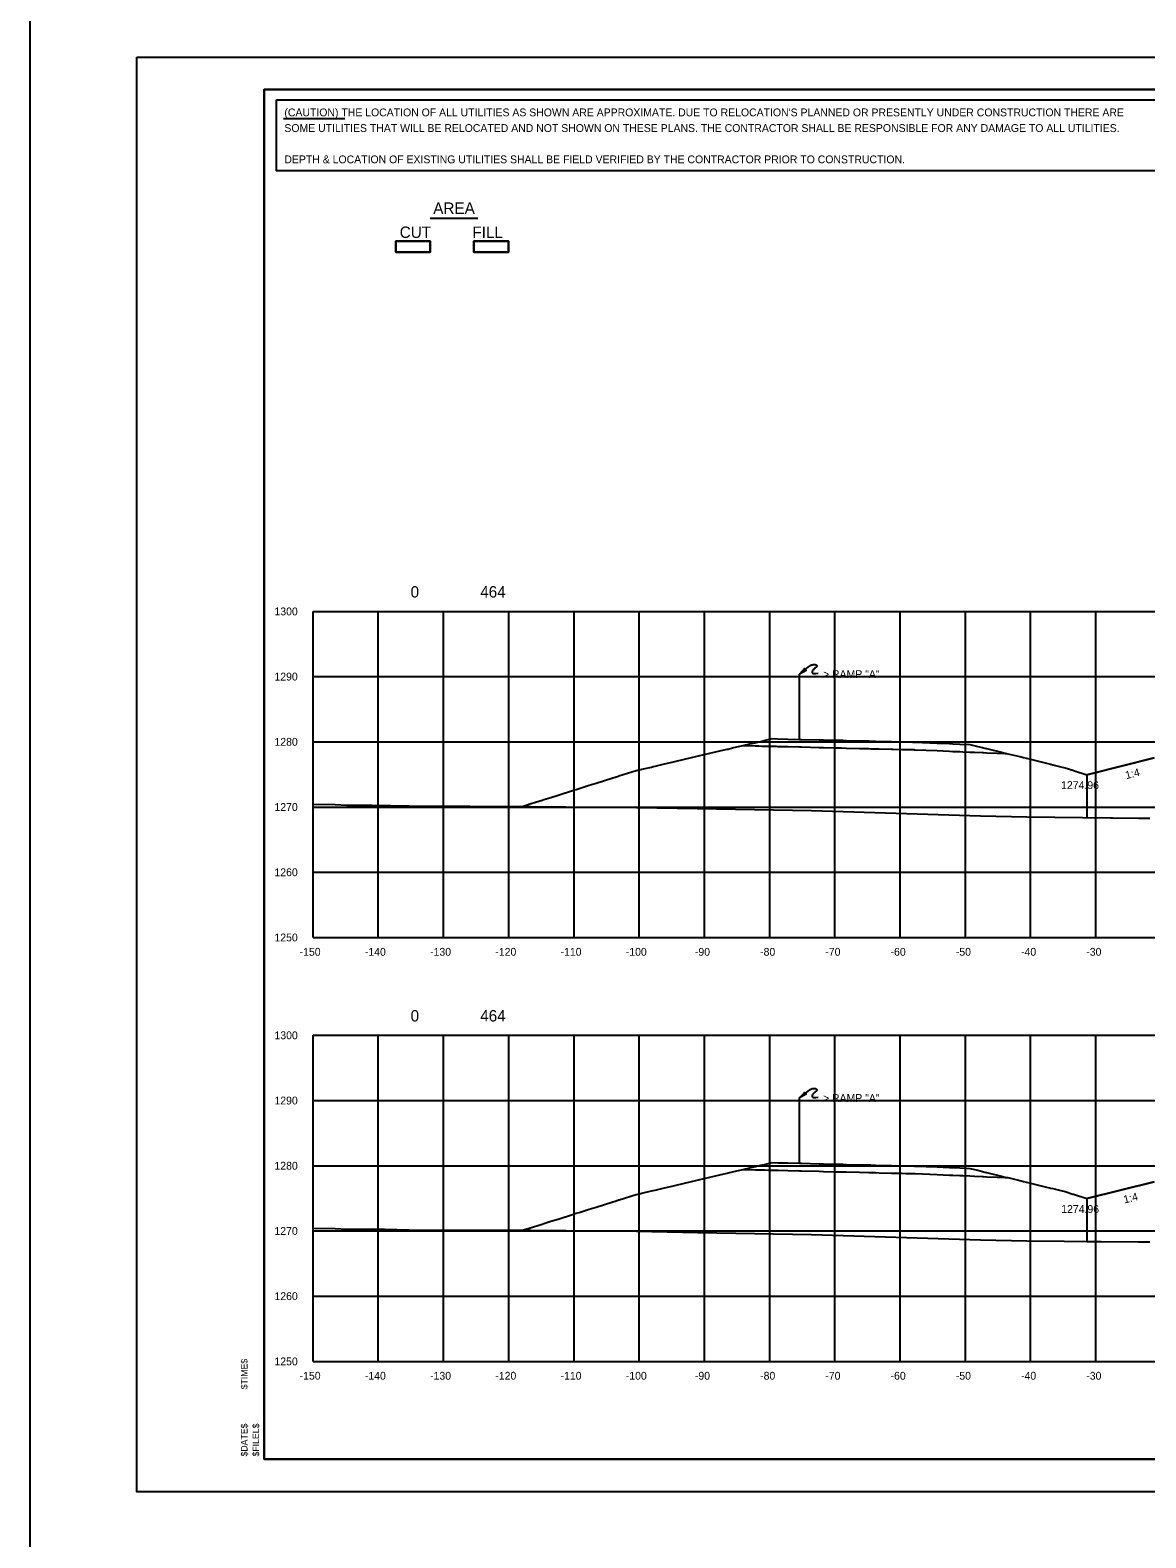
# Model space of a CAD drawing. Extents: x 2148105 to 2149976, y 144169 to 149705.
# Drawn here: x 2148219.9 to 2148391, y 147069.9 to 147301 of the extents above; entities that cross this region are included whole.
import ezdxf

# ---------------------------------------------------------------- set-up
doc = ezdxf.new("R2010")
doc.units = 0
for name, color, linetype in [('INR_Tracking', 7, 'Continuous'), ('PH1a-2-RampC', 7, 'Continuous'), ('PH1a-PR-DividingStrip', 7, 'Continuous'), ('PH1a-PR-Drives', 7, 'Continuous'), ('PH1a-PR-ServRd', 7, 'Continuous'), ('PR-AttenuatorPad', 7, 'Continuous'), ('PR_Align_PC', 7, 'Continuous'), ('PR_Align_Ramp_E', 7, 'Continuous'), ('PR_Align_Ramp_J', 7, 'Continuous'), ('PR_Storm_Conc_Box_PH1B', 7, 'Continuous'), ('PR_Storm_Conc_Pipe', 7, 'Continuous'), ('PR_Storm_Conc_Pipe_PH1B', 7, 'Continuous'), ('PR_Storm_Inlet_CICI_PH1B', 7, 'Continuous'), ('PR_Storm_MH', 7, 'Continuous'), ('PR_Storm_MH_PH1B', 7, 'Continuous'), ('PR_Storm_Standard_Median_Drain_PH1B', 7, 'Continuous'), ('PR_Storm_Txt_PH1B', 7, 'Continuous'), ('TopCut', 7, 'Continuous'), ('TOPO_BRIDGE_Pier Cap', 7, 'Continuous')]:
    doc.layers.add(name, color=color, linetype=linetype)

msp = doc.modelspace()

# ---------------------------------------------------------------- linework, layer by layer
at = {"layer": 'INR_Tracking'}
for points in [[(2148381.91, 147186.87), (2148387.6, 147188.29), (2148392.27, 147189.46)], [(2148381.91, 147121.87), (2148381.94, 147121.87), (2148392.28, 147124.46)]]:
    msp.add_lwpolyline(points, dxfattribs=at)
at = {"layer": 'PH1a-PR-ServRd'}
msp.add_lwpolyline([(2148570.82, 147081.91), (2148255.82, 147081.91), (2148255.82, 147291.91), (2148570.82, 147291.91)], close=True, dxfattribs=at)
at = {"layer": 'PR-AttenuatorPad'}
for p, q in [((2148337.9, 147192.29), (2148337.9, 147202.29)), ((2148337.9, 147127.3), (2148337.9, 147137.3))]:
    msp.add_line(p, q, dxfattribs=at)
for points in [[(2148337.9, 147202.29), (2148338.41, 147202.84), (2148338.67, 147203.15), (2148338.75, 147202.98), (2148338.9, 147202.87), (2148337.9, 147202.29)], [(2148338.91, 147203.11), (2148339.26, 147203.4), (2148339.42, 147203.53), (2148339.52, 147203.6), (2148339.62, 147203.66), (2148339.71, 147203.7), (2148339.83, 147203.74), (2148339.97, 147203.77), (2148340.06, 147203.78), (2148340.14, 147203.78), (2148340.23, 147203.77), (2148340.3, 147203.76), (2148340.35, 147203.74), (2148340.4, 147203.72), (2148340.45, 147203.7), (2148340.48, 147203.67), (2148340.52, 147203.62), (2148340.55, 147203.57), (2148340.55, 147203.51), (2148340.54, 147203.47), (2148340.48, 147203.4), (2148340.29, 147203.24), (2148340.11, 147203.07), (2148340.03, 147203), (2148339.97, 147202.92), (2148339.9, 147202.83), (2148339.87, 147202.77), (2148339.83, 147202.68), (2148339.82, 147202.6), (2148339.84, 147202.52), (2148339.88, 147202.45), (2148339.93, 147202.41), (2148339.99, 147202.39), (2148340.1, 147202.37), (2148340.23, 147202.38), (2148340.39, 147202.4), (2148340.73, 147202.43)], [(2148338.91, 147138.11), (2148339.26, 147138.4), (2148339.42, 147138.53), (2148339.52, 147138.6), (2148339.62, 147138.66), (2148339.71, 147138.7), (2148339.83, 147138.74), (2148339.97, 147138.77), (2148340.06, 147138.78), (2148340.14, 147138.78), (2148340.23, 147138.77), (2148340.3, 147138.76), (2148340.35, 147138.75), (2148340.4, 147138.72), (2148340.45, 147138.7), (2148340.48, 147138.67), (2148340.52, 147138.62), (2148340.55, 147138.57), (2148340.55, 147138.51), (2148340.54, 147138.47), (2148340.48, 147138.4), (2148340.29, 147138.24), (2148340.11, 147138.07), (2148340.03, 147138), (2148339.97, 147137.92), (2148339.9, 147137.83), (2148339.87, 147137.77), (2148339.83, 147137.68), (2148339.82, 147137.6), (2148339.84, 147137.52), (2148339.88, 147137.45), (2148339.93, 147137.41), (2148339.99, 147137.39), (2148340.1, 147137.37), (2148340.23, 147137.38), (2148340.39, 147137.4), (2148340.73, 147137.43)], [(2148337.9, 147137.3), (2148338.41, 147137.85), (2148338.67, 147138.15), (2148338.75, 147137.98), (2148338.9, 147137.87), (2148337.9, 147137.3)]]:
    msp.add_lwpolyline(points, dxfattribs=at)
at = {"layer": 'PR_Align_PC'}
msp.add_line((2148281.28, 147272.21), (2148288.56, 147272.21), dxfattribs=at)
for points in [[(2148275.98, 147268.66), (2148281.29, 147268.66), (2148281.29, 147266.97), (2148275.98, 147266.97)], [(2148275.98, 147268.66), (2148281.29, 147268.66), (2148281.29, 147266.97), (2148275.98, 147266.97)], [(2148287.98, 147268.66), (2148293.29, 147268.66), (2148293.29, 147266.97), (2148287.98, 147266.97)], [(2148287.98, 147268.66), (2148293.29, 147268.66), (2148293.29, 147266.97), (2148287.98, 147266.97)]]:
    msp.add_lwpolyline(points, close=True, dxfattribs=at)
at = {"layer": 'PR_Align_Ramp_E'}
msp.add_lwpolyline([(2148219.95, 147305.16), (2148579.95, 147305.16), (2148579.95, 147065.16), (2148219.95, 147065.16)], close=True, dxfattribs=at)
at = {"layer": 'PR_Align_Ramp_J'}
msp.add_lwpolyline([(2148236.32, 147296.91), (2148576.32, 147296.91), (2148576.32, 147076.91), (2148236.32, 147076.91)], close=True, dxfattribs=at)
at = {"layer": 'PR_Storm_Conc_Box_PH1B'}
for p, q in [((2148263.32, 147211.91), (2148563.32, 147211.91)), ((2148263.32, 147161.91), (2148263.32, 147211.91)), ((2148273.32, 147161.91), (2148273.32, 147211.91)), ((2148283.32, 147161.91), (2148283.32, 147211.91)), ((2148293.32, 147161.91), (2148293.32, 147211.91)), ((2148303.32, 147161.91), (2148303.32, 147211.91)), ((2148313.32, 147161.91), (2148313.32, 147211.91)), ((2148323.32, 147161.91), (2148323.32, 147211.91)), ((2148333.32, 147161.91), (2148333.32, 147211.91)), ((2148343.32, 147161.91), (2148343.32, 147211.91)), ((2148353.32, 147161.91), (2148353.32, 147211.91)), ((2148363.32, 147161.91), (2148363.32, 147211.91)), ((2148373.32, 147161.91), (2148373.32, 147211.91)), ((2148383.32, 147161.91), (2148383.32, 147211.91)), ((2148263.32, 147201.91), (2148563.32, 147201.91)), ((2148263.32, 147191.91), (2148563.32, 147191.91)), ((2148263.32, 147181.91), (2148563.32, 147181.91)), ((2148263.32, 147171.91), (2148563.32, 147171.91)), ((2148263.32, 147161.91), (2148563.32, 147161.91)), ((2148263.32, 147146.91), (2148563.32, 147146.91)), ((2148263.32, 147096.91), (2148263.32, 147146.91)), ((2148273.32, 147096.91), (2148273.32, 147146.91)), ((2148283.32, 147096.91), (2148283.32, 147146.91)), ((2148293.32, 147096.91), (2148293.32, 147146.91)), ((2148303.32, 147096.91), (2148303.32, 147146.91)), ((2148313.32, 147096.91), (2148313.32, 147146.91)), ((2148323.32, 147096.91), (2148323.32, 147146.91)), ((2148333.32, 147096.91), (2148333.32, 147146.91)), ((2148343.32, 147096.91), (2148343.32, 147146.91)), ((2148353.32, 147096.91), (2148353.32, 147146.91)), ((2148363.32, 147096.91), (2148363.32, 147146.91)), ((2148373.32, 147096.91), (2148373.32, 147146.91)), ((2148383.32, 147096.91), (2148383.32, 147146.91)), ((2148263.32, 147136.91), (2148563.32, 147136.91)), ((2148263.32, 147126.91), (2148563.32, 147126.91)), ((2148263.32, 147116.91), (2148563.32, 147116.91)), ((2148263.32, 147106.91), (2148563.32, 147106.91)), ((2148263.32, 147096.91), (2148563.32, 147096.91))]:
    msp.add_line(p, q, dxfattribs=at)
at = {"layer": 'PR_Storm_Conc_Pipe'}
for points in [[(2148295.38, 147182.01), (2148296.28, 147182.3), (2148296.41, 147182.34), (2148298.42, 147182.97), (2148298.67, 147183.05), (2148299.77, 147183.39), (2148300.87, 147183.74), (2148303.25, 147184.49), (2148303.65, 147184.61), (2148304.09, 147184.75), (2148305.66, 147185.24), (2148306.73, 147185.58), (2148309.14, 147186.34), (2148309.77, 147186.54), (2148310.15, 147186.65), (2148310.21, 147186.68), (2148312.84, 147187.5), (2148313.55, 147187.67), (2148313.7, 147187.7), (2148315.2, 147188.05), (2148315.45, 147188.11), (2148315.76, 147188.19), (2148317.18, 147188.52), (2148318.35, 147188.79), (2148320.66, 147189.33), (2148320.9, 147189.39), (2148321.13, 147189.44), (2148322.39, 147189.74), (2148324.15, 147190.15), (2148326.35, 147190.67), (2148326.81, 147190.78), (2148326.93, 147190.8), (2148327.63, 147190.97), (2148329.21, 147191.34), (2148331.11, 147191.29), (2148331.3, 147191.29), (2148331.64, 147191.28), (2148332.15, 147191.27), (2148332.49, 147191.26), (2148333.11, 147191.24), (2148333.72, 147191.23), (2148334.3, 147191.22), (2148334.59, 147191.21), (2148336.1, 147191.17), (2148337.9, 147191.13), (2148338.04, 147191.12), (2148338.08, 147191.12), (2148338.08, 147191.12), (2148338.17, 147191.12), (2148340.91, 147191.06), (2148341.56, 147191.04), (2148343.09, 147191), (2148343.85, 147190.98), (2148344.34, 147190.97), (2148345.04, 147190.96), (2148347.09, 147190.91), (2148348.53, 147190.87), (2148348.83, 147190.86), (2148349.53, 147190.85), (2148350.08, 147190.83), (2148352.01, 147190.79), (2148352.27, 147190.78), (2148353.55, 147190.75), (2148354.21, 147190.74), (2148355.21, 147190.71), (2148355.47, 147190.71), (2148355.49, 147190.7), (2148355.64, 147190.7), (2148358.97, 147190.56), (2148359.91, 147190.52), (2148360.89, 147190.47), (2148361.38, 147190.45), (2148362.46, 147190.41), (2148362.91, 147190.39), (2148363.99, 147190.34), (2148364.72, 147190.31), (2148365.94, 147190.26), (2148365.97, 147190.25), (2148366.07, 147190.25), (2148366.57, 147190.23), (2148368.19, 147190.16), (2148369.42, 147190.1), (2148369.59, 147190.1), (2148369.8, 147190.09), (2148371.65, 147189.64), (2148372.25, 147189.49), (2148372.69, 147189.38), (2148372.91, 147189.33), (2148374.52, 147188.93), (2148376.39, 147188.48), (2148376.72, 147188.4), (2148377.93, 147188.1), (2148378.61, 147187.94), (2148379.78, 147187.56), (2148379.87, 147187.53), (2148381.91, 147186.87)], [(2148295.38, 147117.01), (2148296.29, 147117.3), (2148296.42, 147117.34), (2148298.42, 147117.97), (2148298.68, 147118.05), (2148299.77, 147118.39), (2148300.88, 147118.74), (2148303.26, 147119.49), (2148303.66, 147119.62), (2148304.1, 147119.75), (2148305.66, 147120.25), (2148306.74, 147120.58), (2148309.14, 147121.34), (2148309.78, 147121.54), (2148310.15, 147121.66), (2148310.22, 147121.68), (2148312.84, 147122.5), (2148313.55, 147122.67), (2148313.7, 147122.7), (2148315.21, 147123.05), (2148315.46, 147123.11), (2148315.77, 147123.19), (2148317.19, 147123.52), (2148318.36, 147123.79), (2148320.67, 147124.34), (2148320.91, 147124.39), (2148321.14, 147124.45), (2148322.39, 147124.74), (2148324.15, 147125.15), (2148326.35, 147125.67), (2148326.82, 147125.78), (2148326.93, 147125.8), (2148327.64, 147125.97), (2148329.21, 147126.34), (2148331.12, 147126.29), (2148331.31, 147126.29), (2148331.64, 147126.28), (2148332.16, 147126.27), (2148332.5, 147126.26), (2148333.11, 147126.24), (2148333.72, 147126.23), (2148334.31, 147126.22), (2148334.6, 147126.21), (2148336.1, 147126.17), (2148337.89, 147126.13), (2148338.05, 147126.12), (2148338.08, 147126.12), (2148338.08, 147126.12), (2148338.18, 147126.12), (2148340.91, 147126.06), (2148341.57, 147126.04), (2148343.1, 147126), (2148343.86, 147125.98), (2148344.35, 147125.97), (2148345.05, 147125.96), (2148347.1, 147125.91), (2148348.53, 147125.87), (2148348.83, 147125.86), (2148349.54, 147125.85), (2148350.09, 147125.83), (2148352.01, 147125.79), (2148352.28, 147125.78), (2148353.55, 147125.75), (2148354.21, 147125.74), (2148355.22, 147125.71), (2148355.47, 147125.71), (2148355.5, 147125.7), (2148355.64, 147125.7), (2148358.98, 147125.56), (2148359.92, 147125.52), (2148360.89, 147125.47), (2148361.38, 147125.45), (2148362.46, 147125.41), (2148362.91, 147125.39), (2148363.99, 147125.34), (2148364.72, 147125.31), (2148365.95, 147125.26), (2148365.97, 147125.25), (2148366.07, 147125.25), (2148366.57, 147125.23), (2148368.22, 147125.16), (2148369.43, 147125.1), (2148369.59, 147125.1), (2148369.8, 147125.09), (2148371.66, 147124.63), (2148372.25, 147124.49), (2148372.69, 147124.38), (2148372.91, 147124.33), (2148374.53, 147123.93), (2148376.39, 147123.48), (2148376.72, 147123.4), (2148377.93, 147123.1), (2148378.61, 147122.94), (2148379.78, 147122.56), (2148379.88, 147122.53), (2148381.91, 147121.87)]]:
    msp.add_lwpolyline(points, dxfattribs=at)
at = {"layer": 'PR_Storm_Conc_Pipe_PH1B'}
msp.add_lwpolyline([(2148255.82, 147081.91), (2148570.82, 147081.91), (2148570.82, 147291.91), (2148255.82, 147291.91)], close=True, dxfattribs=at)
msp.add_lwpolyline([(2148255.82, 147081.91), (2148570.82, 147081.91), (2148570.82, 147291.91), (2148255.82, 147291.91)], close=True, dxfattribs=at)
at = {"layer": 'PR_Storm_Inlet_CICI_PH1B'}
for points in [[(2148263.32, 147182.35), (2148266.69, 147182.31), (2148268.47, 147182.21), (2148272.39, 147182.22), (2148278.04, 147182.08), (2148296.65, 147182.01), (2148312.9, 147181.86), (2148322.27, 147181.68), (2148339.72, 147181.37), (2148365.65, 147180.54), (2148372.74, 147180.42), (2148389.87, 147180.23), (2148391.59, 147180.23)], [(2148263.32, 147117.35), (2148266.69, 147117.31), (2148268.47, 147117.21), (2148272.39, 147117.22), (2148278.04, 147117.08), (2148296.64, 147117.01), (2148312.9, 147116.86), (2148322.28, 147116.68), (2148339.72, 147116.37), (2148365.65, 147115.54), (2148372.74, 147115.42), (2148389.87, 147115.23), (2148391.59, 147115.23)]]:
    msp.add_lwpolyline(points, dxfattribs=at)
at = {"layer": 'PR_Storm_MH'}
msp.add_line((2148258.8, 147287.46), (2148268.21, 147287.46), dxfattribs=at)
msp.add_lwpolyline([(2148257.69, 147290.34), (2148420.12, 147290.34), (2148420.12, 147279.47), (2148257.69, 147279.47)], close=True, dxfattribs=at)
at = {"layer": 'PR_Storm_Standard_Median_Drain_PH1B'}
for p, q in [((2148263.32, 147161.91), (2148263.32, 147211.91)), ((2148263.32, 147161.91), (2148563.32, 147161.91)), ((2148263.32, 147096.91), (2148263.32, 147146.91)), ((2148263.32, 147096.91), (2148563.32, 147096.91))]:
    msp.add_line(p, q, dxfattribs=at)
at = {"layer": 'PR_Storm_Txt_PH1B'}
for points in [[(2148329.21, 147191.34), (2148330.28, 147191.59), (2148331.11, 147191.78), (2148331.95, 147191.98), (2148332.49, 147192.11), (2148332.88, 147192.2), (2148333.72, 147192.4), (2148334.59, 147192.37), (2148336.1, 147192.34), (2148337.9, 147192.29), (2148338.04, 147192.29), (2148338.08, 147192.29), (2148338.08, 147192.29), (2148338.17, 147192.29), (2148340.91, 147192.22), (2148341.56, 147192.21), (2148343.09, 147192.17), (2148343.85, 147192.15), (2148344.54, 147192.14), (2148345.04, 147192.12), (2148347.09, 147192.07), (2148348.53, 147192.04), (2148348.83, 147192.03), (2148349.53, 147192.02), (2148351.72, 147191.96), (2148352.01, 147191.95), (2148353.55, 147191.92), (2148354.21, 147191.9), (2148355.21, 147191.88), (2148355.26, 147191.88), (2148355.49, 147191.87), (2148355.64, 147191.87), (2148358.97, 147191.72), (2148359.91, 147191.68), (2148360.89, 147191.64), (2148361.38, 147191.62), (2148362.46, 147191.57), (2148363.99, 147191.51), (2148365.21, 147191.21), (2148365.94, 147191.03), (2148366.32, 147190.94), (2148366.57, 147190.88), (2148369.06, 147190.27), (2148369.42, 147190.18), (2148369.8, 147190.09)], [(2148329.21, 147126.34), (2148330.29, 147126.59), (2148331.12, 147126.79), (2148331.96, 147126.98), (2148332.5, 147127.11), (2148332.89, 147127.2), (2148333.72, 147127.4), (2148334.6, 147127.37), (2148336.1, 147127.34), (2148337.9, 147127.3), (2148338.05, 147127.29), (2148338.08, 147127.29), (2148338.08, 147127.29), (2148338.18, 147127.29), (2148340.91, 147127.22), (2148341.57, 147127.21), (2148343.1, 147127.17), (2148343.86, 147127.15), (2148344.54, 147127.14), (2148345.05, 147127.12), (2148347.1, 147127.07), (2148348.53, 147127.04), (2148348.83, 147127.03), (2148349.54, 147127.02), (2148351.72, 147126.96), (2148352.01, 147126.95), (2148353.55, 147126.92), (2148354.21, 147126.9), (2148355.21, 147126.88), (2148355.27, 147126.88), (2148355.5, 147126.87), (2148355.64, 147126.87), (2148358.98, 147126.72), (2148359.91, 147126.68), (2148360.89, 147126.64), (2148361.38, 147126.62), (2148362.46, 147126.57), (2148363.99, 147126.51), (2148365.21, 147126.21), (2148365.95, 147126.03), (2148366.32, 147125.94), (2148366.57, 147125.88), (2148369.07, 147125.27), (2148369.43, 147125.18), (2148369.8, 147125.09)]]:
    msp.add_lwpolyline(points, dxfattribs=at)
at = {"layer": 'TopCut'}
for points in [[(2148287.98, 147266.97), (2148293.29, 147266.97), (2148293.29, 147268.66), (2148287.98, 147268.66), (2148287.98, 147266.97)], [(2148392.27, 147189.46), (2148387.6, 147188.29), (2148381.91, 147186.87), (2148381.91, 147180.32), (2148389.87, 147180.23), (2148391.59, 147180.23)], [(2148392.28, 147124.46), (2148381.94, 147121.87), (2148381.91, 147121.87), (2148381.91, 147115.32), (2148389.87, 147115.23), (2148391.59, 147115.23)]]:
    msp.add_lwpolyline(points, dxfattribs=at)
at = {"layer": 'TOPO_BRIDGE_Pier Cap'}
msp.add_lwpolyline([(2148275.98, 147266.97), (2148281.29, 147266.97), (2148281.29, 147268.66), (2148275.98, 147268.66), (2148275.98, 147266.97)], dxfattribs=at)

# ---------------------------------------------------------------- texts
at = {"layer": 'PH1a-2-RampC'}
for p in [(2148377.99, 147184.67), (2148378.01, 147119.67)]:
    msp.add_text('1274.96', height=1.2, dxfattribs=at).set_placement(p)
at = {"layer": 'PH1a-PR-DividingStrip'}
for p in [(2148387.99, 147186.18), (2148387.71, 147121.12)]:
    msp.add_text('1:4', height=1.2, rotation=14.0359, dxfattribs=at).set_placement(p)
at = {"layer": 'PH1a-PR-Drives'}
for s, p in [('$TIME$', (2148253.27, 147092.63)), ('$DATE$', (2148253.27, 147082.33)), ('$FILEL$', (2148255.05, 147082.33))]:
    msp.add_text(s, height=1, rotation=90, dxfattribs=at).set_placement(p)
at = {"layer": 'PR-AttenuatorPad'}
for p in [(2148341.49, 147201.69), (2148341.49, 147136.69)]:
    msp.add_text('> RAMP "A"', height=1.2, rotation=360, dxfattribs=at).set_placement(p)
at = {"layer": 'PR_Align_PC'}
for s, p in [('AREA', (2148281.74, 147272.86)), ('CUT', (2148276.6, 147269.17)), ('FILL', (2148287.74, 147269.17)), ('0', (2148278.27, 147214.03)), ('464', (2148288.94, 147214.03)), ('0', (2148278.27, 147149.03)), ('464', (2148288.94, 147149.03))]:
    msp.add_text(s, height=1.75, dxfattribs=at).set_placement(p)
at = {"layer": 'PR_Storm_MH'}
for s, p in [("(CAUTION) THE LOCATION OF ALL UTILITIES AS SHOWN ARE APPROXIMATE. DUE TO RELOCATION'S PLANNED OR PRESENTLY UNDER CONSTRUCTION THERE ARE ", (2148258.92, 147287.82)), ('SOME UTILITIES THAT WILL BE RELOCATED AND NOT SHOWN ON THESE PLANS. THE CONTRACTOR SHALL BE RESPONSIBLE FOR ANY DAMAGE TO ALL UTILITIES.', (2148258.92, 147285.42)), ('DEPTH & LOCATION OF EXISTING UTILITIES SHALL BE FIELD VERIFIED BY THE CONTRACTOR PRIOR TO CONSTRUCTION.', (2148258.92, 147280.62))]:
    msp.add_text(s, height=1.2, dxfattribs=at).set_placement(p)
at = {"layer": 'PR_Storm_MH_PH1B'}
for s, p in [('1300', (2148257.4, 147211.31)), ('1290', (2148257.4, 147201.31)), ('1280', (2148257.4, 147191.31)), ('1270', (2148257.4, 147181.31)), ('1260', (2148257.4, 147171.31)), ('1250', (2148257.4, 147161.31)), ('-150', (2148261.26, 147159.11)), ('-140', (2148271.26, 147159.11)), ('-130', (2148281.26, 147159.11)), ('-120', (2148291.26, 147159.11)), ('-110', (2148301.26, 147159.11)), ('-100', (2148311.26, 147159.11)), ('-90', (2148321.85, 147159.11)), ('-80', (2148331.85, 147159.11)), ('-70', (2148341.85, 147159.11)), ('-60', (2148351.85, 147159.11)), ('-50', (2148361.85, 147159.11)), ('-40', (2148371.85, 147159.11)), ('-30', (2148381.85, 147159.11)), ('1300', (2148257.4, 147146.31)), ('1290', (2148257.4, 147136.31)), ('1280', (2148257.4, 147126.31)), ('1270', (2148257.4, 147116.31)), ('1260', (2148257.4, 147106.31)), ('1250', (2148257.4, 147096.31)), ('-150', (2148261.26, 147094.11)), ('-140', (2148271.26, 147094.11)), ('-130', (2148281.26, 147094.11)), ('-120', (2148291.26, 147094.11)), ('-110', (2148301.26, 147094.11)), ('-100', (2148311.26, 147094.11)), ('-90', (2148321.85, 147094.11)), ('-80', (2148331.85, 147094.11)), ('-70', (2148341.85, 147094.11)), ('-60', (2148351.85, 147094.11)), ('-50', (2148361.85, 147094.11)), ('-40', (2148371.85, 147094.11)), ('-30', (2148381.85, 147094.11))]:
    msp.add_text(s, height=1.2, dxfattribs=at).set_placement(p)

doc.saveas('drawing.dxf')
